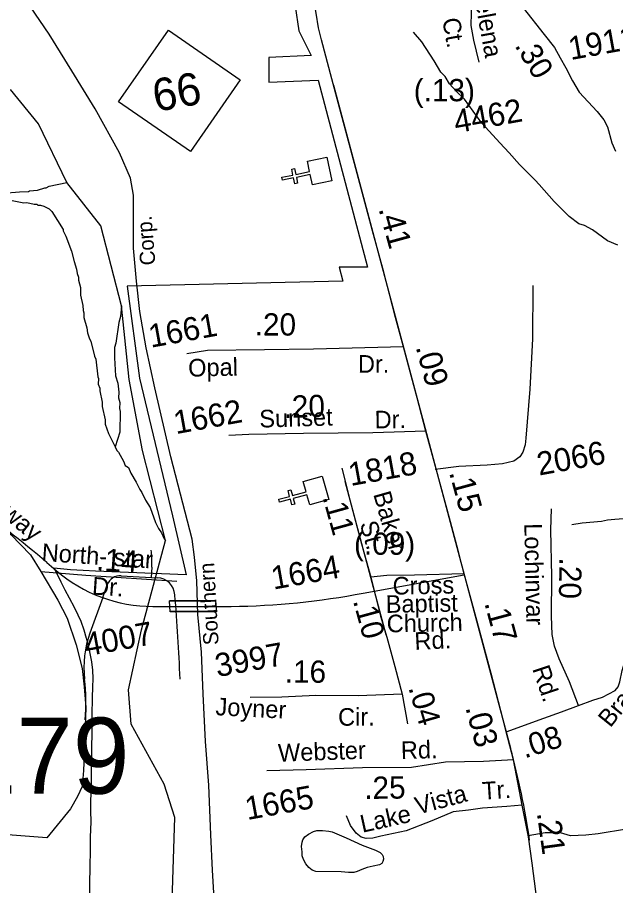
# Model space of a CAD drawing. Extents: x 1547597 to 1699558, y 810033 to 920809.
# Drawn here: x 1619069 to 1622294, y 896535 to 901219 of the extents above; entities that cross this region are included whole.
import ezdxf

# ---------------------------------------------------------------- set-up
doc = ezdxf.new("R2010")
doc.units = 0
for name, color, linetype in [('Exist Boundary Political City Limit New', 7, 'Continuous'), ('Exist Cultural Church CELL', 7, 'Continuous'), ('Exist Hydrographic Creek Single Shore', 7, 'Continuous'), ('Exist Hydrographic Misc Water Feature', 7, 'Continuous'), ('Exist Railroad Mainline', 7, 'Continuous'), ('Exist Railroad Mainline Label', 7, 'Continuous'), ('Exist Road Non-System Type 51', 7, 'Continuous'), ('Exist Road Non-System Type 51 Label', 7, 'Continuous'), ('Exist Road Primary NC Attributed', 7, 'Continuous'), ('Exist Road Primary NC Service Mileage Hundredths English Label', 7, 'Continuous'), ('Exist Road Primary NC Shield CELL', 7, 'Continuous'), ('Exist Road Primary NC Shield Number Label', 7, 'Continuous'), ('Exist Road Secondary Mileage Hundredths English Label', 7, 'Continuous'), ('Exist Road Secondary Structure Standard Bridge Number Label', 7, 'Continuous'), ('Exist Road Secondary Type 41 Attributed', 7, 'Continuous'), ('Exist Road Secondary Type 51 Attributed', 7, 'Continuous'), ('Exist Road Secondary Type 51 Label', 7, 'Continuous'), ('Exist Road Secondary Type 51 Number Label', 7, 'Continuous'), ('Map Preparation Boundary City Limit Buffer Line', 7, 'Continuous'), ('Prop Horizontal Alignment', 7, 'Continuous'), ('Prop Roadway Bridge', 7, 'Continuous')]:
    doc.layers.add(name, color=color, linetype=linetype)

msp = doc.modelspace()

# ---------------------------------------------------------------- linework, layer by layer
at = {"layer": 'Exist Boundary Political City Limit New'}
for points in [[(1619111.8, 901337), (1620566.7, 901279.3), (1620585.7, 901146.2), (1620652.2, 901013.1), (1620424.2, 901003.6), (1620424.2, 900870.4), (1620690.3, 900879.9), (1620956.3, 899872.1), (1620889.8, 899872.1), (1620804.3, 899872.1), (1620823.3, 899796), (1619660.2, 899769.3), (1619727, 899271.9), (1619905.3, 898529.4), (1619979.6, 898212.2)], [(1619979.6, 898212.2), (1619489.6, 898231.5), (1619424.3, 898235.4), (1619354.5, 898239.3), (1619264.8, 898248.4), (1619264.8, 898248.8), (1619282.7, 898214.7), (1619302.6, 898174.6), (1619323.9, 898130.2), (1619347.5, 898086.9), (1619374.5, 898036.9), (1619395.3, 897995.3), (1619410.4, 897960.8), (1619427.6, 897914.7), (1619439.5, 897869.1), (1619454.9, 897805.2), (1619469.1, 897742.9), (1619474.6, 897696.5), (1619475.5, 897652.4), (1619473.3, 897604.8), (1619472.4, 897549.6), (1619470.8, 897452.8), (1619470, 897359.9), (1619468.2, 897278.5), (1619468.5, 897218.2), (1619467, 897150.7), (1619465.9, 897074.9), (1619463.8, 896990.4), (1619463.6, 896938), (1619464, 896878.1), (1619461.4, 896797.1), (1619461.5, 896727.3), (1619459, 896634.8), (1619457.7, 896545.9), (1619457, 896477.2)]]:
    msp.add_lwpolyline(points, dxfattribs=at)
at = {"layer": 'Exist Cultural Church CELL'}
for points in [[(1620659.5, 900315.7), (1620647.9, 900371.4), (1620573.3, 900356), (1620579.8, 900324.7), (1620564.1, 900321.5), (1620557.7, 900352.8), (1620498.8, 900340.7), (1620495.5, 900356.4), (1620554.4, 900368.5), (1620548, 900399.9), (1620563.6, 900403.1), (1620570.1, 900371.7), (1620644.6, 900387.1), (1620633.1, 900443.6), (1620737.4, 900465.1), (1620763.7, 900337.2)], [(1620644.8, 898589.2), (1620629.6, 898644), (1620556.2, 898623.9), (1620564.7, 898593), (1620549.3, 898588.8), (1620540.8, 898619.6), (1620482.8, 898603.7), (1620478.5, 898619.2), (1620536.5, 898635.1), (1620528.1, 898665.9), (1620543.5, 898670.2), (1620551.9, 898639.3), (1620625.4, 898659.5), (1620610.2, 898715.1), (1620712.8, 898743.3), (1620747.5, 898617.4)]]:
    msp.add_lwpolyline(points, close=True, dxfattribs=at)
at = {"layer": 'Exist Hydrographic Creek Single Shore'}
msp.add_lwpolyline([(1619902.8, 896453.6), (1619916.8, 896903), (1619860.8, 897081.4), (1619681.8, 897406.8), (1619667.8, 897590.9), (1619738.8, 897914.5), (1619867.9, 898397.6), (1619742.8, 898882.7), (1619670.8, 899265.1), (1619630.2, 899663.5), (1619517.8, 900095.4), (1619334.6, 900329.3), (1619181.9, 900644.7), (1619032.1, 900830.1)], dxfattribs=at)
at = {"layer": 'Exist Hydrographic Misc Water Feature'}
for points in [[(1622306.3, 899990.3), (1622250.6, 900013.3), (1622169.6, 900072.6), (1622126, 900097.3), (1622096.2, 900105.9), (1622044.8, 900144.7), (1621962.2, 900226.1), (1621881.7, 900317.5), (1621860.1, 900341.8), (1621775.5, 900425.2), (1621720.5, 900488.2), (1621669.4, 900543), (1621573.1, 900648.6), (1621479.3, 900778.2), (1621434, 900821), (1621398.6, 900861.6), (1621375.2, 900899.9), (1621351.6, 900924.3), (1621316.7, 900984.9), (1621250.3, 901088.1), (1621205.1, 901138.8)], [(1618956, 900248.8), (1618984.3, 900268.4), (1618992.3, 900270.2), (1619080.4, 900278.7), (1619128.4, 900279.9), (1619134.4, 900283.8), (1619176.4, 900287.1), (1619216.6, 900300.4), (1619224.6, 900300.2), (1619240.8, 900308), (1619334.6, 900329.3)], [(1619039.7, 900231.4), (1619103.5, 900218.3), (1619119.4, 900220.1), (1619159.3, 900211.4), (1619173.3, 900211.1), (1619179.2, 900207), (1619193.2, 900206.8), (1619211.1, 900200.5), (1619240.8, 900186), (1619254.6, 900171.8), (1619315.1, 900074.8), (1619314.9, 900066.8), (1619330.4, 900038.5), (1619361.1, 899958), (1619374.2, 899901.8), (1619387.6, 899861.5), (1619391.1, 899837.5), (1619398.8, 899817.3), (1619398.6, 899801.3), (1619409.9, 899761.2), (1619409.3, 899721.2), (1619422.4, 899665), (1619423.9, 899637), (1619427.7, 899624.9), (1619427.3, 899600.9), (1619442.5, 899544.6), (1619446, 899516.6), (1619457.5, 899484.4), (1619465.3, 899472.2), (1619484, 899392), (1619491.7, 899375.9), (1619502.2, 899279.7), (1619506.1, 899271.6), (1619503.5, 899239.6), (1619513.2, 899219.5), (1619512.9, 899203.5), (1619526, 899143.3), (1619525.7, 899119.3), (1619542.5, 899047.1), (1619542.1, 899025), (1619559.3, 898974.8), (1619596.7, 898901.8)], [(1619630.2, 899663.5), (1619625.3, 899605.5), (1619614.9, 899573.7), (1619599.1, 899462), (1619592.7, 899438.1), (1619591.8, 899382.1), (1619598.2, 899286.1), (1619609.6, 899245.9), (1619614.9, 899197.8), (1619614.3, 899165.8), (1619621.9, 899141.7), (1619619.4, 899109.7), (1619623.2, 899093.6), (1619621.3, 898981.7), (1619596.7, 898901.8)], [(1619596.7, 898901.8), (1619605.7, 898882), (1619613.6, 898873.8), (1619640.9, 898825.4), (1619650.4, 898801.2), (1619668.3, 898791), (1619679.7, 898760.7), (1619709, 898712.2), (1619728.3, 898671.9), (1619740, 898655.7), (1619759.4, 898615.4), (1619784.7, 898574.9), (1619813.4, 898494.5), (1619828.9, 898462.3), (1619846.6, 898438), (1619860, 898405.8), (1619867.9, 898397.6)], [(1622362.5, 898515.5), (1622290.5, 898510.8), (1622250.5, 898507.4), (1622218.4, 898499.9), (1622114.2, 898489.6), (1622058.1, 898480.6)], [(1620766.6, 896824.4), (1620842.3, 896791.9), (1620927.6, 896753.4), (1621000.2, 896725.4), (1621025.2, 896714.1), (1621035.3, 896703.6), (1621041.1, 896691.9), (1621042.2, 896677.1), (1621040.1, 896664.3), (1621033.5, 896653.4), (1621020.6, 896647.8), (1620987, 896639.8), (1620954.6, 896632.4), (1620926.1, 896622.4), (1620901.4, 896611.1), (1620882.7, 896606.2), (1620854.9, 896606.5), (1620815, 896609), (1620678.4, 896611.4), (1620657.7, 896618.1), (1620640.5, 896631.9), (1620624.6, 896652.7), (1620612, 896676), (1620605.1, 896696.1), (1620603.5, 896717.5), (1620601.3, 896745.3), (1620603.4, 896769.8), (1620608.1, 896782), (1620618.6, 896798), (1620638.2, 896813.1), (1620666.1, 896827.7), (1620682.9, 896832), (1620713.8, 896832.2), (1620748, 896829.2), (1620766.6, 896824.4)]]:
    msp.add_lwpolyline(points, dxfattribs=at)
at = {"layer": 'Exist Railroad Mainline'}
for points in [[(1619363, 900931.7), (1619239.4, 901129.1), (1619139.1, 901276.2)], [(1620127.8, 896496.7), (1620121.1, 896618.7), (1620111.4, 896808.9), (1620100.2, 897076.8), (1620082.8, 897312.9), (1620069.8, 897568.9), (1620062.1, 897795), (1620042.4, 897997.2), (1620036.3, 898179.2), (1620023.9, 898307.3), (1620010.9, 898403.4), (1619961, 898597.8), (1619895.8, 898848.4), (1619810, 899221.4), (1619762.5, 899435.9), (1619728.6, 899632.1), (1619710.4, 899796.2), (1619694.4, 899974.4), (1619694.1, 900126.3), (1619695.6, 900260.3), (1619678.6, 900352.3), (1619620.2, 900489), (1619488.7, 900726.4), (1619363, 900931.7)]]:
    msp.add_lwpolyline(points, dxfattribs=at)
at = {"layer": 'Exist Road Non-System Type 51'}
for points in [[(1621848.1, 899773.5), (1621845.4, 899485.5), (1621832.2, 899213.3), (1621810.2, 898949.4), (1621806.8, 898912.7), (1621793.4, 898873.7), (1621777.1, 898847.8), (1621744.8, 898824.3), (1621684.7, 898810.9), (1621602.7, 898803.8), (1621448.8, 898795.5), (1621321, 898780)], [(1619195.3, 898229.8), (1619287.5, 898075.5), (1619336.4, 897977.6), (1619385.3, 897833.5), (1619417.9, 897705.7), (1619428.8, 897607.9), (1619437, 897496.4), (1619428.8, 897238.1), (1619426.1, 897156.5), (1619417.9, 897069.6), (1619393.5, 897015.2), (1619355.4, 896949.9), (1619227.7, 896792.2), (1618407.2, 896854.8)], [(1621790.4, 896968.3), (1621708.2, 896961.1), (1621576.3, 896952.6), (1621502, 896941.5), (1621418, 896932.4), (1621303.6, 896883.7), (1621165.2, 896831.3), (1621028.9, 896800.8), (1620984.9, 896791.7), (1620950.2, 896789.8), (1620922.4, 896797), (1620894.8, 896818.2), (1620865.6, 896858.6), (1620844.2, 896910.8)], [(1622545, 896874.3), (1622506.8, 896866.4), (1622353.9, 896838.7), (1622199.7, 896813.7), (1622134.3, 896806.4), (1622050.7, 896803.1), (1621998, 896820.3), (1621915, 896818.9), (1621823.1, 896803.6)]]:
    msp.add_lwpolyline(points, dxfattribs=at)
at = {"layer": 'Exist Road Primary NC Attributed'}
msp.add_line((1621744.7, 897213.3), (1621704.6, 897364.7), dxfattribs=at)
for points in [[(1621150.7, 899441.5), (1621107, 899600.8), (1621043.8, 899844.7), (1620982.9, 900067.8), (1620900, 900376.3), (1620839.7, 900605.2), (1620807.5, 900725), (1620765.1, 900887.8), (1620708.5, 901098.7), (1620692, 901162.6), (1620679, 901242.2), (1620664.7, 901329), (1620655.4, 901439.5), (1620655.4, 901550.7)], [(1621271.6, 898987.4), (1621223.5, 899167.5), (1621194.1, 899279.4), (1621150.7, 899441.5)], [(1621477.5, 898217.6), (1621445.9, 898343.2), (1621403.6, 898498.1), (1621322.5, 898795.9), (1621271.6, 898987.4)], [(1621704.6, 897364.7), (1621688.8, 897429.2), (1621623.9, 897679.6), (1621542.8, 897979.5), (1621477.5, 898217.6)], [(1621918.9, 896108.4), (1621901.8, 896258.8), (1621876.7, 896405.8), (1621843.8, 896655.1), (1621824, 896798.9), (1621790.4, 896968.3), (1621744.7, 897213.3)]]:
    msp.add_lwpolyline(points, dxfattribs=at)
at = {"layer": 'Exist Road Primary NC Shield CELL'}
for p, q in [((1619614.6, 900764.2), (1619883.4, 901150.9)), ((1619883.4, 901150.9), (1620270, 900882.1)), ((1620270, 900882.1), (1620001.3, 900495.4)), ((1620001.3, 900495.4), (1619614.6, 900764.2))]:
    msp.add_line(p, q, dxfattribs=at)
at = {"layer": 'Exist Road Secondary Type 41 Attributed'}
for points in [[(1622093.4, 897506.7), (1622171.2, 897535.4), (1622224.3, 897551.9), (1622291.8, 897587.1), (1622307.5, 897607.1), (1622317.8, 897634.9), (1622330.2, 897694.6), (1622337.7, 897719.1), (1622359.2, 897753.1), (1622412.6, 897812.9), (1622461.7, 897864.4), (1622514.1, 897912.8), (1622568, 897955.8), (1622702.1, 898028.3)], [(1621704.6, 897364.7), (1621907.6, 897437.8), (1622002.3, 897471.6), (1622093.4, 897506.7)]]:
    msp.add_lwpolyline(points, dxfattribs=at)
at = {"layer": 'Exist Road Secondary Type 51 Attributed'}
msp.add_line((1621143.6, 897567.7), (1621171.5, 897407.1), dxfattribs=at)
for points in [[(1621722.5, 901542.1), (1621662.6, 901507.6), (1621603.1, 901468.2), (1621567.7, 901423.9), (1621546.5, 901381.6), (1621529.6, 901349.9), (1621521.2, 901314), (1621517, 901278.1), (1621514.8, 901244.2), (1621514.5, 901176.2), (1621527.4, 901096.6), (1621557.5, 900978.2)], [(1621722.5, 901542.1), (1621748.7, 901460.3), (1621766.6, 901371.3), (1621776.7, 901316.1), (1621796, 901270.9), (1621909.7, 901127.4), (1621964.3, 901056.4), (1621995.1, 901001.2), (1622025.2, 900946.6), (1622062.5, 900877), (1622098.4, 900815.4), (1622195.3, 900711.3), (1622230.4, 900666.1), (1622250.5, 900628.8), (1622274.5, 900542), (1622293.9, 900496.8)], [(1621150.7, 899441.5), (1620664.7, 899430.1), (1620400.3, 899425), (1620094.7, 899421.4), (1619982.1, 899404.9)], [(1616115.9, 899323.5), (1616493.5, 899353.1), (1617165.4, 899340.5), (1617455.1, 899344.7), (1617606.3, 899323.7), (1617761.6, 899277.4), (1617887.6, 899227), (1618005.2, 899147.2), (1618387.3, 898886.6), (1618807.2, 898596.6), (1619034, 898428.5), (1619139, 898319.3), (1619195.3, 898229.8)], [(1621271.6, 898987.4), (1620985.4, 898978.1), (1620612, 898974.5), (1620316, 898969.5), (1620208.1, 898962.8)], [(1620818.9, 898788), (1620861.6, 898616.5), (1620924.8, 898378.3), (1620974.3, 898198.3)], [(1622093.4, 897506.7), (1622046, 897635.1), (1621990.9, 897757.7), (1621965.7, 897826), (1621952.4, 897890.1), (1621949.5, 897988), (1621949.9, 898202), (1621944.6, 898454), (1621947.9, 898568)], [(1619195.3, 898229.8), (1619437.1, 898210), (1619927.7, 898176.6)], [(1621477.5, 898217.6), (1621209.2, 898209), (1621061.1, 898208.3), (1620974.3, 898198.3)], [(1620974.3, 898198.3), (1621025.9, 897989.5), (1621060.3, 897875.4), (1621104.1, 897717.6), (1621143.6, 897567.7)], [(1621143.6, 897567.7), (1620906.8, 897558.4), (1620677.6, 897560.5), (1620494, 897551.9), (1620324.6, 897549.7)], [(1621744.7, 897213.3), (1621581.9, 897204), (1621376.7, 897201.1), (1621193, 897172.9), (1620928.9, 897169.9), (1620625.2, 897159.2), (1620413.4, 897154)]]:
    msp.add_lwpolyline(points, dxfattribs=at)
at = {"layer": 'Map Preparation Boundary City Limit Buffer Line'}
for points in [[(1619111.8, 901337), (1620566.7, 901279.3), (1620585.7, 901146.2), (1620652.2, 901013.1), (1620424.2, 901003.6), (1620424.2, 900870.4), (1620690.3, 900879.9), (1620956.3, 899872.1), (1620889.8, 899872.1), (1620804.3, 899872.1), (1620823.3, 899796), (1619660.2, 899769.3), (1619727, 899271.9), (1619905.3, 898529.4), (1619979.6, 898212.2)], [(1619979.6, 898212.2), (1619489.6, 898231.5), (1619424.3, 898235.4), (1619354.5, 898239.3), (1619264.8, 898248.4), (1619264.8, 898248.8), (1619282.7, 898214.7), (1619302.6, 898174.6), (1619323.9, 898130.2), (1619347.5, 898086.9), (1619374.5, 898036.9), (1619395.3, 897995.3), (1619410.4, 897960.8), (1619427.6, 897914.7), (1619439.5, 897869.1), (1619454.9, 897805.2), (1619469.1, 897742.9), (1619474.6, 897696.5), (1619475.5, 897652.4), (1619473.3, 897604.8), (1619472.4, 897549.6), (1619470.8, 897452.8), (1619470, 897359.9), (1619468.2, 897278.5), (1619468.5, 897218.2), (1619467, 897150.7), (1619465.9, 897074.9), (1619463.8, 896990.4), (1619463.6, 896938), (1619464, 896878.1), (1619461.4, 896797.1), (1619461.5, 896727.3), (1619459, 896634.8), (1619457.7, 896545.9), (1619457, 896477.2)]]:
    msp.add_lwpolyline(points, dxfattribs=at)
at = {"layer": 'Prop Horizontal Alignment'}
for p, q in [((1620772.4, 900853.5), (1621727.8, 897276.8)), ((1620835, 898717.8), (1621054.9, 897889.7)), ((1619227.8, 898277.7), (1619278.3, 898234.3)), ((1619793.4, 898253.7), (1619790.5, 898198)), ((1619628.3, 898207), (1619824, 898196.1)), ((1620932.5, 898112.9), (1621478.1, 898211.7)), ((1619528.7, 898088.5), (1619553.6, 898157.5)), ((1620889.9, 898105.2), (1620932.5, 898112.9)), ((1619528.7, 898088.5), (1619460.1, 897897.6)), ((1619799.5, 898041.2), (1620177.4, 898041.2))]:
    msp.add_line(p, q, dxfattribs=at)
for centre, radius, start, end in [((1615970.5, 894484.3), 5000, 49.3484, 55.4794), ((1619294, 898279.7), 500, 357.0218, 7.5021), ((1619799.5, 898841.2), 800, 229.3484, 270), ((1619624.2, 898132.1), 75, 86.8045, 160.2164), ((1619818.4, 898096.3), 100, 4.5086, 86.8045), ((1606187.5, 897021.4), 13773.2, 2.61211, 4.50864), ((1620177.4, 902041.2), 4000, 270, 280.2599), ((1619977.6, 897711.4), 550, 160.2164, 186.4763), ((1618353, 897527), 1085, 354.8621, 6.4763), ((1617380.3, 896115.5), 4500, 8.5004, 14.9555)]:
    msp.add_arc(centre, radius, start, end, dxfattribs=at)
at = {"layer": 'Prop Roadway Bridge'}
for p, q in [((1619892.9, 898011.5), (1619888.5, 898071)), ((1620139.2, 898071), (1619888.5, 898071)), ((1620139.3, 898069.5), (1619888.6, 898069.5)), ((1620143.6, 898011.5), (1620139.2, 898071)), ((1620143.5, 898013), (1619892.8, 898013)), ((1620143.6, 898011.5), (1619892.9, 898011.5))]:
    msp.add_line(p, q, dxfattribs=at)

# ---------------------------------------------------------------- texts
at = {"layer": 'Exist Railroad Mainline Label'}
for s, rotation, p in [('Corp.', 94.7598, (1619813.8, 899884.7)), ('Southern', 93.2145, (1620154.2, 897834.7))]:
    msp.add_text(s, height=82.02, rotation=rotation, dxfattribs=at).set_placement(p)
at = {"layer": 'Exist Road Non-System Type 51 Label'}
for s, rotation, p in [('Tr.', 3.7016, (1621577.8, 896998.5)), ('Vista', 15.1584, (1621227.9, 896917.2)), ('Lake', 12.5935, (1620928.9, 896819.7))]:
    msp.add_text(s, height=95, rotation=rotation, dxfattribs=at).set_placement(p)
at = {"layer": 'Exist Road Primary NC Service Mileage Hundredths English Label'}
for s, rotation, p in [('.41', 285.2863, (1621015.2, 900186.4)), ('.09', 284.9866, (1621215.6, 899441)), ('.15', 285.2318, (1621395.9, 898764.2)), ('.17', 285.1275, (1621585.9, 898059.5)), ('.03', 284.8638, (1621483.6, 897495.7)), ('.21', 277.8308, (1621869.5, 896926.9))]:
    msp.add_text(s, height=125, rotation=rotation, dxfattribs=at).set_placement(p)
at = {"layer": 'Exist Road Primary NC Shield Number Label'}
msp.add_text('66', height=175, rotation=10.1988, dxfattribs=at).set_placement((1619814.6, 900709))
at = {"layer": 'Exist Road Secondary Mileage Hundredths English Label'}
for s, rotation, p in [('.30', 300.932, (1621747.6, 901067.5)), ('(.13)', 0.1229, (1621206, 900766.3)), ('.20', 359.8371, (1620348.2, 899503.1)), ('.20', 1.6349, (1620505.8, 899057.7)), ('.11', 285.4812, (1620713.2, 898631)), ('(.09)', 359.7786, (1620883.7, 898320.4)), ('.14', 356.0994, (1619491.6, 898236.6)), ('.20', 269.1639, (1621991.7, 898305.6)), ('.10', 285.279, (1620877.7, 898071.1)), ('.16', 359.7339, (1620510, 897630.1)), ('.04', 286.2196, (1621176.3, 897602.7)), ('.08', 17.5888, (1621804.1, 897220.3)), ('.25', 0.6601, (1620939.6, 897002.2))]:
    msp.add_text(s, height=120, rotation=rotation, dxfattribs=at).set_placement(p)
at = {"layer": 'Exist Road Secondary Structure Standard Bridge Number Label'}
msp.add_text('279', height=410.1, dxfattribs=at).set_placement((1618757.9, 897030.8))
at = {"layer": 'Exist Road Secondary Type 51 Label'}
for s, rotation, p in [('Helena', 280.271, (1621519.7, 901392.7)), ('Ct.', 280.271, (1621359.1, 901208.7)), ('Opal', 1.2662, (1619990.6, 899280.6)), ('Dr.', 359.8371, (1620904.8, 899302.2)), ('Sunset', 1.6349, (1620374.5, 899006)), ('Dr.', 0.7716, (1620995.6, 899001.3)), ('Parkway', 320.4283, (1618777.2, 898697.7)), ('Baker', 285.9011, (1620986.8, 898647.6)), ('St.', 285.7768, (1620914.1, 898488.4)), ('Lochinvar', 271.2013, (1621802.1, 898489.1)), ('North- star', 356.0758, (1619197.6, 898286.9)), ('Dr.', 356.0758, (1619469.1, 898105.8)), ('Cross', 1.1298, (1621092.9, 898104.5)), ('Baptist', 1.1298, (1621055.7, 898006)), ('Church', 1.1298, (1621061.2, 897900.8)), ('Rd.', 2.8391, (1621211.9, 897806.3)), ('Rd.', 288.5954, (1621844.2, 897704.8)), ('Bray', 51.0657, (1622265.6, 897383.2)), ('Joyner', 357.0763, (1620135.4, 897454.7)), ('Cir.', 0.4821, (1620798.3, 897397.1)), ('Webster', 2.0059, (1620475.9, 897203.2)), ('Rd.', 1.4675, (1621137.5, 897217.7))]:
    msp.add_text(s, height=95, rotation=rotation, dxfattribs=at).set_placement(p)
at = {"layer": 'Exist Road Secondary Type 51 Number Label'}
for s, p in [('1911', (1622052, 900988.7)), ('4462', (1621433.6, 900593.5)), ('1661', (1619788.3, 899436.6)), ('1662', (1619923.2, 898970.4)), ('2066', (1621881.7, 898747)), ('1818', (1620865.5, 898690.4)), ('1664', (1620449.3, 898131.5)), ('4007', (1619441.8, 897772.1)), ('3997', (1620146.6, 897659.6)), ('1665', (1620308.3, 896888.4))]:
    msp.add_text(s, height=125, rotation=10.2599, dxfattribs=at).set_placement(p)

doc.saveas('drawing.dxf')
